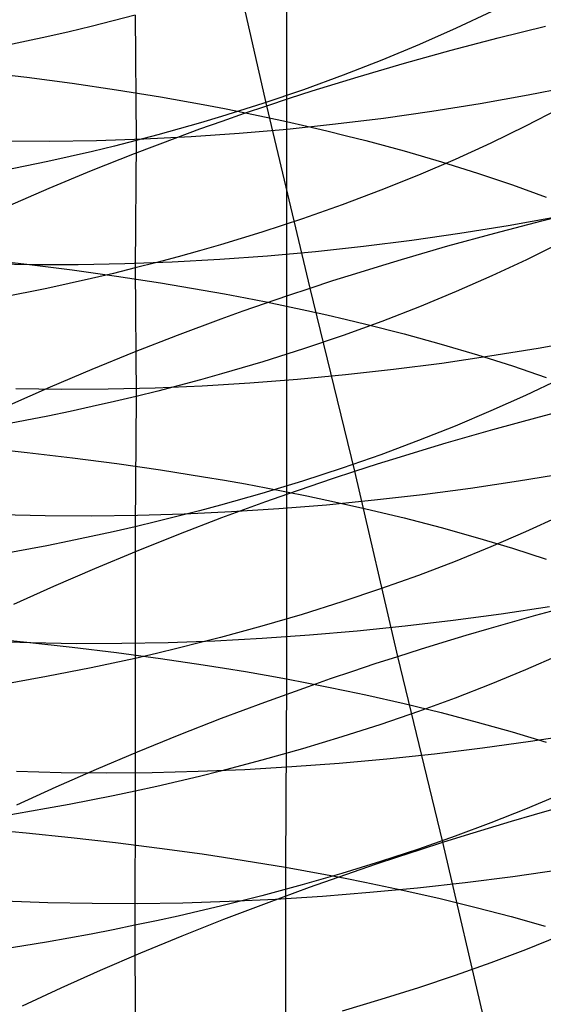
# Model space of a CAD drawing. Extents: x -383 to 1849, y -1185 to -529.
# Tile 560 of 656: x 417.57 to 422.81, y -985.94 to -976.09. Entities that reach past the tile are written whole.
import ezdxf

# ---------------------------------------------------------------- set-up
doc = ezdxf.new("R2010")
doc.units = 0
doc.layers.add('PREDEFINITO', color=7, linetype='CONTINUOUS')

msp = doc.modelspace()

# ---------------------------------------------------------------- linework, layer by layer
at = {"layer": 'PREDEFINITO'}
for p, q in [((420.0481, -976.9497, 480.401), (419.6313, -975.1353, 481.1956)), ((420.2445, -975.2798, 667.4725), (420.2445, -977.1087, 668.2681)), ((418.7291, -976.0435, 638.5184), (418.5106, -976.1008, 638.4273)), ((418.7291, -976.0435, 638.5184), (418.7399, -977.2981, 639.3088)), ((422.2991, -976.0071, 641.5051), (421.9421, -976.1754, 641.215)), ((418.2902, -976.1562, 638.3396), (418.068, -976.2097, 638.2553)), ((418.5106, -976.1008, 638.4273), (418.2902, -976.1562, 638.3396)), ((422.3631, -976.2705, 480.0723), (422.837, -976.1531, 480.0516)), ((418.068, -976.2097, 638.2553), (417.844, -976.2611, 638.1745)), ((421.9421, -976.1754, 641.215), (421.5747, -976.3381, 640.9355)), ((417.844, -976.2611, 638.1745), (417.3911, -976.3583, 638.0229)), ((421.5747, -976.3381, 640.9355), (421.1973, -976.4948, 640.667)), ((421.892, -976.3941, 480.1079), (422.3631, -976.2705, 480.0723)), ((421.4245, -976.5239, 480.1584), (421.892, -976.3941, 480.1079)), ((421.1973, -976.4948, 640.667), (420.8103, -976.6454, 640.4099)), ((420.961, -976.6598, 480.2239), (421.4245, -976.5239, 480.1584)), ((417.188, -976.6107, 669.6948), (417.6466, -976.6655, 669.5323)), ((420.8103, -976.6454, 640.4099), (420.4138, -976.7896, 640.1645)), ((417.6466, -976.6655, 669.5323), (418.0987, -976.7257, 669.3559)), ((418.0987, -976.7257, 669.3559), (418.544, -976.7914, 669.1658)), ((420.502, -976.8017, 480.3048), (420.7309, -976.73, 480.2624)), ((420.7309, -976.73, 480.2624), (420.961, -976.6598, 480.2239)), ((423.1441, -976.7501, 513.2358), (422.6636, -976.8449, 513.2158)), ((418.544, -976.7914, 669.1658), (418.9817, -976.8625, 668.9619)), ((420.4138, -976.7896, 640.1645), (420.0082, -976.9272, 639.9314)), ((420.2744, -976.875, 480.3509), (420.502, -976.8017, 480.3048)), ((422.6636, -976.8449, 513.2158), (422.1817, -976.931, 513.1829)), ((418.9817, -976.8625, 668.9619), (419.4114, -976.9391, 668.7443)), ((419.4114, -976.9391, 668.7443), (419.6231, -976.9795, 668.6304)), ((420.0082, -976.9272, 639.9314), (419.5939, -977.058, 639.7107)), ((420.0481, -976.9497, 480.401), (420.2744, -976.875, 480.3509)), ((422.1817, -976.931, 513.1829), (421.699, -977.0082, 513.1371)), ((419.5998, -977.1037, 480.5126), (419.8233, -977.026, 480.4549)), ((419.6231, -976.9795, 668.6304), (419.8326, -977.0212, 668.513)), ((419.8233, -977.026, 480.4549), (420.0481, -976.9497, 480.401)), ((419.8326, -977.0212, 668.513), (420.0397, -977.0642, 668.3923)), ((420.4817, -978.7748, 479.639), (420.0481, -976.9497, 480.401)), ((421.699, -977.0082, 513.1371), (421.2159, -977.0767, 513.0787)), ((422.9724, -976.9825, 642.9109), (422.6367, -977.1557, 642.5968)), ((419.3835, -977.1207, 639.6053), (419.171, -977.1817, 639.5031)), ((419.3779, -977.1828, 480.5741), (419.5998, -977.1037, 480.5126)), ((419.5939, -977.058, 639.7107), (419.3835, -977.1207, 639.6053)), ((420.0397, -977.0642, 668.3923), (420.2445, -977.1087, 668.2681)), ((420.2445, -977.1087, 668.2681), (420.2443, -978.9549, 669.0281)), ((420.2445, -977.1087, 668.2681), (420.4469, -977.1545, 668.1405)), ((420.7331, -977.1363, 513.0076), (420.251, -977.1871, 512.9241)), ((421.2159, -977.0767, 513.0787), (420.7331, -977.1363, 513.0076)), ((418.9565, -977.2408, 639.4043), (418.7399, -977.2981, 639.3088)), ((419.171, -977.1817, 639.5031), (418.9565, -977.2408, 639.4043)), ((419.1575, -977.2633, 480.6394), (419.3779, -977.1828, 480.5741)), ((419.7702, -977.229, 512.8283), (419.2912, -977.2619, 512.7203)), ((420.251, -977.1871, 512.9241), (419.7702, -977.229, 512.8283)), ((420.4469, -977.1545, 668.1405), (420.6469, -977.2016, 668.0096)), ((420.6469, -977.2016, 668.0096), (420.8443, -977.2501, 667.8755)), ((422.6367, -977.1557, 642.5968), (422.29, -977.3239, 642.2925)), ((417.8705, -977.3068, 512.3243), (417.4041, -977.3037, 512.1687)), ((418.3408, -977.3009, 512.4681), (417.8705, -977.3068, 512.3243)), ((418.8146, -977.2859, 512.6002), (418.3408, -977.3009, 512.4681)), ((418.7399, -977.2981, 639.3088), (418.5214, -977.3535, 639.2168)), ((418.7214, -977.4284, 480.7811), (419.1575, -977.2633, 480.6394)), ((418.7399, -977.2981, 639.3088), (418.7299, -978.5741, 640.0666)), ((419.2912, -977.2619, 512.7203), (418.8146, -977.2859, 512.6002)), ((420.8443, -977.2501, 667.8755), (421.0393, -977.2998, 667.738)), ((421.0393, -977.2998, 667.738), (421.4215, -977.4031, 667.4537)), ((422.29, -977.3239, 642.2925), (421.9327, -977.4869, 641.9986)), ((418.301, -977.4071, 639.1282), (418.0788, -977.4588, 639.0431)), ((418.292, -977.5988, 480.9372), (418.7214, -977.4284, 480.7811)), ((418.5214, -977.3535, 639.2168), (418.301, -977.4071, 639.1282)), ((421.4215, -977.4031, 667.4537), (421.7933, -977.5114, 667.1572)), ((417.8547, -977.5086, 638.9613), (417.4017, -977.6025, 638.8082)), ((418.0788, -977.4588, 639.0431), (417.8547, -977.5086, 638.9613)), ((421.9327, -977.4869, 641.9986), (421.5652, -977.6443, 641.7154)), ((421.7933, -977.5114, 667.1572), (422.1544, -977.6244, 666.8489)), ((417.8697, -977.7742, 481.1075), (418.292, -977.5988, 480.9372)), ((422.1544, -977.6244, 666.8489), (422.5046, -977.742, 666.5292)), ((421.5652, -977.6443, 641.7154), (421.1877, -977.7961, 641.4433)), ((417.4547, -977.9543, 481.2916), (417.8697, -977.7742, 481.1075)), ((421.1877, -977.7961, 641.4433), (420.8005, -977.9419, 641.1827)), ((422.5046, -977.742, 666.5292), (422.8436, -977.864, 666.1987)), ((420.8005, -977.9419, 641.1827), (420.4039, -978.0815, 640.934)), ((422.7993, -978.1018, 479.3095), (423.2736, -977.9849, 479.2891)), ((420.4039, -978.0815, 640.934), (419.9982, -978.2148, 640.6977)), ((422.3279, -978.2247, 479.3449), (422.7993, -978.1018, 479.3095)), ((422.9426, -978.0649, 512.4598), (422.4612, -978.1514, 512.4263)), ((419.9982, -978.2148, 640.6977), (419.5838, -978.3415, 640.474)), ((421.8598, -978.3535, 479.3954), (422.3279, -978.2247, 479.3449)), ((422.4612, -978.1514, 512.4263), (421.979, -978.2293, 512.3798)), ((421.4966, -978.2988, 512.3204), (421.0145, -978.3596, 512.2482)), ((421.979, -978.2293, 512.3798), (421.4966, -978.2988, 512.3204)), ((422.9801, -978.3251, 643.6812), (422.6447, -978.4921, 643.3639)), ((419.3734, -978.4023, 640.3671), (419.1609, -978.4613, 640.2636)), ((419.5838, -978.3415, 640.474), (419.3734, -978.4023, 640.3671)), ((420.5332, -978.4117, 512.1635), (420.0532, -978.4552, 512.0663)), ((421.0145, -978.3596, 512.2482), (420.5332, -978.4117, 512.1635)), ((421.3958, -978.4882, 479.4612), (421.8598, -978.3535, 479.3954)), ((417.1884, -978.4853, 670.4641), (417.6469, -978.5368, 670.3005)), ((419.0995, -978.5161, 511.8348), (418.6268, -978.5333, 511.7009)), ((418.9464, -978.5186, 640.1634), (418.7299, -978.5741, 640.0666)), ((419.1609, -978.4613, 640.2636), (418.9464, -978.5186, 640.1634)), ((419.5752, -978.49, 511.9567), (419.0995, -978.5161, 511.8348)), ((420.0532, -978.4552, 512.0663), (419.5752, -978.49, 511.9567)), ((421.1654, -978.5577, 479.4998), (421.3958, -978.4882, 479.4612)), ((422.6447, -978.4921, 643.3639), (422.2983, -978.6542, 643.0565)), ((417.6923, -978.5414, 511.3973), (417.2316, -978.5322, 511.2278)), ((417.6469, -978.5368, 670.3005), (418.099, -978.5935, 670.123)), ((418.1575, -978.5418, 511.555), (417.6923, -978.5414, 511.3973)), ((418.099, -978.5935, 670.123), (418.5442, -978.6554, 669.9317)), ((418.6268, -978.5333, 511.7009), (418.1575, -978.5418, 511.555)), ((418.7299, -978.5741, 640.0666), (418.5114, -978.6279, 639.9734)), ((418.7299, -978.5741, 640.0666), (418.7396, -979.8596, 640.8072)), ((420.9363, -978.6287, 479.5423), (421.1654, -978.5577, 479.4998)), ((418.291, -978.6797, 639.8836), (418.0688, -978.7298, 639.7973)), ((418.5114, -978.6279, 639.9734), (418.291, -978.6797, 639.8836)), ((418.5442, -978.6554, 669.9317), (418.9818, -978.7225, 669.7265)), ((420.4817, -978.7748, 479.639), (420.7083, -978.701, 479.5887)), ((420.7083, -978.701, 479.5887), (420.9363, -978.6287, 479.5423)), ((422.2983, -978.6542, 643.0565), (421.9413, -978.8112, 642.7595)), ((417.8449, -978.7781, 639.7144), (417.3919, -978.8692, 639.5592)), ((418.0688, -978.7298, 639.7973), (417.8449, -978.7781, 639.7144)), ((418.9818, -978.7225, 669.7265), (419.4114, -978.7948, 669.5074)), ((419.4114, -978.7948, 669.5074), (419.623, -978.8329, 669.3928)), ((420.2565, -978.8501, 479.6932), (420.4817, -978.7748, 479.639)), ((420.9287, -980.6079, 478.9103), (420.4817, -978.7748, 479.639)), ((421.9413, -978.8112, 642.7595), (421.574, -978.9629, 642.4734)), ((419.623, -978.8329, 669.3928), (419.8324, -978.8722, 669.2746)), ((419.8324, -978.8722, 669.2746), (420.0396, -978.9129, 669.1531)), ((420.0327, -978.9267, 479.7513), (420.2565, -978.8501, 479.6932)), ((420.0396, -978.9129, 669.1531), (420.2443, -978.9549, 669.0281)), ((419.5896, -979.084, 479.8789), (419.8104, -979.0047, 479.8132)), ((419.8104, -979.0047, 479.8132), (420.0327, -978.9267, 479.7513)), ((420.2443, -978.9549, 669.0281), (420.4467, -978.9982, 668.8996)), ((420.2443, -978.9549, 669.0281), (420.2452, -980.8142, 669.7513)), ((420.4467, -978.9982, 668.8996), (420.6466, -979.0427, 668.7678)), ((421.574, -978.9629, 642.4734), (421.1967, -979.1092, 642.1984)), ((419.1528, -979.2465, 480.0215), (419.5896, -979.084, 479.8789)), ((420.6466, -979.0427, 668.7678), (420.844, -979.0885, 668.6327)), ((421.1967, -979.1092, 642.1984), (420.8097, -979.2498, 641.9351)), ((420.844, -979.0885, 668.6327), (421.0389, -979.1355, 668.4944)), ((421.0389, -979.1355, 668.4944), (421.421, -979.2332, 668.2081)), ((418.7226, -979.414, 480.1787), (419.1528, -979.2465, 480.0215)), ((420.8097, -979.2498, 641.9351), (420.4133, -979.3844, 641.6839)), ((421.421, -979.2332, 668.2081), (421.7927, -979.3356, 667.9095)), ((423.2435, -979.2922, 511.723), (422.7619, -979.3795, 511.6889)), ((420.4133, -979.3844, 641.6839), (420.0077, -979.5129, 641.445)), ((421.7927, -979.3356, 667.9095), (422.1537, -979.4425, 667.599)), ((422.7619, -979.3795, 511.6889), (422.2797, -979.4584, 511.6417)), ((418.2993, -979.5862, 480.3503), (418.7226, -979.414, 480.1787)), ((422.2797, -979.4584, 511.6417), (421.7972, -979.529, 511.5815)), ((422.1537, -979.4425, 667.599), (422.5038, -979.5537, 667.2771)), ((417.8834, -979.763, 480.5357), (418.2993, -979.5862, 480.3503)), ((420.0077, -979.5129, 641.445), (419.5934, -979.6351, 641.219)), ((421.3151, -979.5913, 511.5084), (420.8338, -979.6452, 511.4225)), ((421.7972, -979.529, 511.5815), (421.3151, -979.5913, 511.5084)), ((422.5038, -979.5537, 667.2771), (422.8427, -979.6692, 666.9442)), ((419.3831, -979.6937, 641.111), (419.1706, -979.7507, 641.0063)), ((419.5934, -979.6351, 641.219), (419.3831, -979.6937, 641.111)), ((420.3539, -979.6906, 511.324), (419.8759, -979.7276, 511.213)), ((420.8338, -979.6452, 511.4225), (420.3539, -979.6906, 511.324)), ((422.9725, -979.6891, 644.4127), (422.6366, -979.8496, 644.0925)), ((417.4751, -979.944, 480.7348), (417.8834, -979.763, 480.5357)), ((417.994, -979.7901, 510.6467), (417.5336, -979.7842, 510.4751)), ((418.4589, -979.7873, 510.8064), (417.994, -979.7901, 510.6467)), ((418.9279, -979.776, 510.9541), (418.4589, -979.7873, 510.8064)), ((419.4004, -979.7561, 511.0897), (418.9279, -979.776, 510.9541)), ((419.1706, -979.7507, 641.0063), (418.9561, -979.806, 640.905)), ((419.8759, -979.7276, 511.213), (419.4004, -979.7561, 511.0897)), ((418.7396, -979.8596, 640.8072), (418.5211, -979.9114, 640.713)), ((418.7396, -979.8596, 640.8072), (418.7292, -981.1647, 641.5125)), ((418.9561, -979.806, 640.905), (418.7396, -979.8596, 640.8072)), ((422.6366, -979.8496, 644.0925), (422.2899, -980.0054, 643.7823)), ((418.3007, -979.9615, 640.6222), (418.0785, -980.0099, 640.5349)), ((418.5211, -979.9114, 640.713), (418.3007, -979.9615, 640.6222)), ((422.7752, -980.0628, 478.6122), (423.2464, -979.9405, 478.5761)), ((417.8545, -980.0565, 640.4512), (417.4015, -980.1445, 640.2941)), ((418.0785, -980.0099, 640.5349), (417.8545, -980.0565, 640.4512)), ((422.2899, -980.0054, 643.7823), (421.9325, -980.1563, 643.4826)), ((422.3073, -980.1907, 478.6635), (422.7752, -980.0628, 478.6122)), ((421.9325, -980.1563, 643.4826), (421.5649, -980.3022, 643.1939)), ((421.8432, -980.3243, 478.7302), (422.3073, -980.1907, 478.6635)), ((417.1914, -980.3723, 671.1979), (417.6495, -980.4207, 671.0331)), ((421.5649, -980.3022, 643.1939), (421.1873, -980.4428, 642.9164)), ((421.3835, -980.4634, 478.8124), (421.6128, -980.3931, 478.7693)), ((421.6128, -980.3931, 478.7693), (421.8432, -980.3243, 478.7302)), ((417.6495, -980.4207, 671.0331), (418.1013, -980.474, 670.8543)), ((418.1013, -980.474, 670.8543), (418.5461, -980.5322, 670.6615)), ((421.1873, -980.4428, 642.9164), (420.8001, -980.578, 642.6507)), ((421.1555, -980.535, 478.8594), (421.3835, -980.4634, 478.8124)), ((418.5461, -980.5322, 670.6615), (418.9834, -980.5954, 670.4548)), ((420.8001, -980.578, 642.6507), (420.4034, -980.7075, 642.3971)), ((420.9287, -980.6079, 478.9103), (421.1555, -980.535, 478.8594)), ((418.9834, -980.5954, 670.4548), (419.4128, -980.6634, 670.2342)), ((419.4128, -980.6634, 670.2342), (419.6243, -980.6993, 670.1186)), ((420.4793, -980.7579, 479.0239), (420.7033, -980.6822, 478.9651)), ((420.7033, -980.6822, 478.9651), (420.9287, -980.6079, 478.9103)), ((421.3578, -982.4613, 478.2224), (420.9287, -980.6079, 478.9103)), ((423.0489, -980.6289, 510.9824), (422.5671, -980.7087, 510.9346)), ((419.6243, -980.6993, 670.1186), (419.8335, -980.7363, 669.9997)), ((419.8335, -980.7363, 669.9997), (420.0405, -980.7747, 669.8772)), ((420.4034, -980.7075, 642.3971), (419.9977, -980.8311, 642.1561)), ((420.0405, -980.7747, 669.8772), (420.2452, -980.8142, 669.7513)), ((420.2568, -980.8348, 479.0865), (420.4793, -980.7579, 479.0239)), ((422.0852, -980.7804, 510.8736), (421.6038, -980.844, 510.7995)), ((422.5671, -980.7087, 510.9346), (422.0852, -980.7804, 510.8736)), ((419.9977, -980.8311, 642.1561), (419.5833, -980.9486, 641.9281)), ((420.0357, -980.913, 479.153), (420.2568, -980.8348, 479.0865)), ((420.2452, -980.8142, 669.7513), (420.2439, -982.6877, 670.4373)), ((420.2452, -980.8142, 669.7513), (420.4474, -980.8549, 669.622)), ((420.4474, -980.8549, 669.622), (420.6472, -980.8969, 669.4892)), ((421.6038, -980.844, 510.7995), (421.1232, -980.8994, 510.7125)), ((419.5833, -980.9486, 641.9281), (419.3728, -981.005, 641.819)), ((419.5982, -981.0731, 479.2972), (420.0357, -980.913, 479.153)), ((420.167, -980.9855, 510.5002), (419.6924, -981.0162, 510.3752)), ((420.6441, -980.9466, 510.6127), (420.167, -980.9855, 510.5002)), ((421.1232, -980.8994, 510.7125), (420.6441, -980.9466, 510.6127)), ((420.6472, -980.8969, 669.4892), (420.8445, -980.9401, 669.3532)), ((420.8445, -980.9401, 669.3532), (421.0393, -980.9844, 669.2138)), ((421.0393, -980.9844, 669.2138), (421.4213, -981.0764, 668.9256)), ((417.83, -981.0551, 509.7524), (417.3759, -981.0437, 509.5667)), ((418.2891, -981.058, 509.9263), (417.83, -981.0551, 509.7524)), ((418.753, -981.0524, 510.0881), (418.2891, -981.058, 509.9263)), ((419.2209, -981.0385, 510.2378), (418.753, -981.0524, 510.0881)), ((419.1603, -981.0599, 641.7134), (418.9458, -981.1131, 641.6112)), ((419.3728, -981.005, 641.819), (419.1603, -981.0599, 641.7134)), ((419.1672, -981.2379, 479.4561), (419.5982, -981.0731, 479.2972)), ((419.6924, -981.0162, 510.3752), (419.2209, -981.0385, 510.2378)), ((421.4213, -981.0764, 668.9256), (421.7929, -981.1729, 668.6249)), ((422.9709, -981.061, 645.131), (422.6351, -981.2154, 644.8072)), ((418.7292, -981.1647, 641.5125), (418.5107, -981.2146, 641.4173)), ((418.7292, -981.1647, 641.5125), (418.7279, -982.4814, 642.1978)), ((418.9458, -981.1131, 641.6112), (418.7292, -981.1647, 641.5125)), ((421.7929, -981.1729, 668.6249), (422.1538, -981.2737, 668.3122)), ((418.2903, -981.2628, 641.3257), (418.0681, -981.3093, 641.2377)), ((418.5107, -981.2146, 641.4173), (418.2903, -981.2628, 641.3257)), ((418.743, -981.4072, 479.6295), (419.1672, -981.2379, 479.4561)), ((422.1538, -981.2737, 668.3122), (422.5038, -981.3786, 667.9881)), ((422.6351, -981.2154, 644.8072), (422.2883, -981.3653, 644.4935)), ((417.8441, -981.3542, 641.1531), (417.3912, -981.439, 640.9946)), ((418.0681, -981.3093, 641.2377), (417.8441, -981.3542, 641.1531)), ((422.2883, -981.3653, 644.4935), (421.931, -981.5105, 644.1904)), ((422.5038, -981.3786, 667.9881), (422.8427, -981.4875, 667.6529)), ((418.3261, -981.5808, 479.8169), (418.743, -981.4072, 479.6295)), ((421.931, -981.5105, 644.1904), (421.5634, -981.6509, 643.8984)), ((417.9167, -981.7584, 480.0181), (418.3261, -981.5808, 479.8169)), ((421.5634, -981.6509, 643.8984), (421.1858, -981.7863, 643.6178)), ((417.5152, -981.9398, 480.2326), (417.9167, -981.7584, 480.0181)), ((421.1858, -981.7863, 643.6178), (420.7986, -981.9164, 643.3491)), ((420.7986, -981.9164, 643.3491), (420.4019, -982.0411, 643.0926)), ((422.8741, -981.965, 510.2444), (422.3922, -982.0379, 510.1827)), ((422.738, -982.049, 477.9755), (423.2065, -981.9221, 477.9243)), ((420.4019, -982.0411, 643.0926), (419.9963, -982.1601, 642.8488)), ((422.3922, -982.0379, 510.1827), (421.9106, -982.103, 510.1078)), ((422.2734, -982.1812, 478.0421), (422.738, -982.049, 477.9755)), ((419.9963, -982.1601, 642.8488), (419.5818, -982.2733, 642.6181)), ((421.4301, -982.1601, 510.0198), (420.9511, -982.2093, 509.9189)), ((421.9106, -982.103, 510.1078), (421.4301, -982.1601, 510.0198)), ((420.4741, -982.2505, 509.8052), (419.9996, -982.2836, 509.6788)), ((420.9511, -982.2093, 509.9189), (420.4741, -982.2505, 509.8052)), ((421.8132, -982.3187, 478.1244), (422.0427, -982.2493, 478.0813)), ((422.0427, -982.2493, 478.0813), (422.2734, -982.1812, 478.0421)), ((417.1883, -982.2744, 671.8923), (417.6467, -982.3195, 671.7267)), ((417.6846, -982.327, 508.8615), (417.2368, -982.311, 508.6619)), ((417.6467, -982.3195, 671.7267), (418.0988, -982.3692, 671.5469)), ((418.1383, -982.3348, 509.0493), (417.6846, -982.327, 508.8615)), ((418.5971, -982.3343, 509.225), (418.1383, -982.3348, 509.0493)), ((419.0606, -982.3256, 509.3886), (418.5971, -982.3343, 509.225)), ((419.5283, -982.3087, 509.5399), (419.0606, -982.3256, 509.3886)), ((419.3714, -982.3276, 642.5079), (419.1589, -982.3804, 642.401)), ((419.5818, -982.2733, 642.6181), (419.3714, -982.3276, 642.5079)), ((419.9996, -982.2836, 509.6788), (419.5283, -982.3087, 509.5399)), ((421.5848, -982.3893, 478.1714), (421.8132, -982.3187, 478.1244)), ((418.0988, -982.3692, 671.5469), (418.5439, -982.4236, 671.3531)), ((418.5439, -982.4236, 671.3531), (418.9815, -982.4827, 671.1452)), ((418.9444, -982.4317, 642.2976), (418.7279, -982.4814, 642.1978)), ((419.1589, -982.3804, 642.401), (418.9444, -982.4317, 642.2976)), ((421.1321, -982.5345, 478.2774), (421.3578, -982.4613, 478.2224)), ((421.3578, -982.4613, 478.2224), (421.5848, -982.3893, 478.1714)), ((421.8091, -984.3209, 477.5659), (421.3578, -982.4613, 478.2224)), ((422.9712, -982.448, 645.8179), (422.6354, -982.596, 645.4911)), ((418.5094, -982.5294, 642.1016), (418.289, -982.5759, 642.0089)), ((418.7279, -982.4814, 642.1978), (418.5094, -982.5294, 642.1016)), ((418.7279, -982.4814, 642.1978), (418.7284, -983.8104, 642.8568)), ((418.9815, -982.4827, 671.1452), (419.4111, -982.5464, 670.9232)), ((419.4111, -982.5464, 670.9232), (419.6227, -982.58, 670.807)), ((420.9078, -982.609, 478.3363), (421.1321, -982.5345, 478.2774)), ((418.0668, -982.6208, 641.9198), (417.8429, -982.664, 641.8343)), ((418.289, -982.5759, 642.0089), (418.0668, -982.6208, 641.9198)), ((419.6227, -982.58, 670.807), (419.832, -982.6147, 670.6872)), ((419.832, -982.6147, 670.6872), (420.0391, -982.6506, 670.564)), ((420.0391, -982.6506, 670.564), (420.2439, -982.6877, 670.4373)), ((420.685, -982.6847, 478.3991), (420.9078, -982.609, 478.3363)), ((422.6354, -982.596, 645.4911), (422.2887, -982.7397, 645.1744)), ((417.8429, -982.664, 641.8343), (417.39, -982.7457, 641.674)), ((420.0255, -982.9188, 478.6105), (420.4636, -982.7616, 478.4658)), ((420.2439, -982.6877, 670.4373), (420.2329, -984.5713, 671.0936)), ((420.2439, -982.6877, 670.4373), (420.4462, -982.7259, 670.3071)), ((420.4462, -982.7259, 670.3071), (420.6461, -982.7653, 670.1734)), ((420.4636, -982.7616, 478.4658), (420.685, -982.6847, 478.3991)), ((422.2887, -982.7397, 645.1744), (421.9313, -982.879, 644.8685)), ((420.6461, -982.7653, 670.1734), (420.8435, -982.8058, 670.0364)), ((420.8435, -982.8058, 670.0364), (421.0383, -982.8474, 669.8961)), ((421.0383, -982.8474, 669.8961), (421.4204, -982.9339, 669.6058)), ((419.5939, -983.0805, 478.77), (420.0255, -982.9188, 478.6105)), ((421.4204, -982.9339, 669.6058), (421.7921, -983.0246, 669.3029)), ((421.9313, -982.879, 644.8685), (421.5638, -983.0136, 644.5737)), ((421.5638, -983.0136, 644.5737), (421.1862, -983.1434, 644.2905)), ((421.7921, -983.0246, 669.3029), (422.1531, -983.1193, 668.988)), ((419.1691, -983.2464, 478.9441), (419.5939, -983.0805, 478.77)), ((421.1862, -983.1434, 644.2905), (420.799, -983.2682, 644.0192)), ((422.1531, -983.1193, 668.988), (422.5031, -983.2179, 668.6615)), ((418.7515, -983.4164, 479.1324), (419.1691, -983.2464, 478.9441)), ((422.5031, -983.2179, 668.6615), (422.842, -983.3204, 668.3238)), ((423.167, -983.2403, 509.584), (422.6857, -983.3143, 509.5214)), ((420.799, -983.2682, 644.0192), (420.4024, -983.3878, 643.7602)), ((422.6857, -983.3143, 509.5214), (422.2049, -983.3806, 509.4455)), ((418.3415, -983.59, 479.3344), (418.7515, -983.4164, 479.1324)), ((420.4024, -983.3878, 643.7602), (419.9967, -983.502, 643.5141)), ((421.7252, -983.4392, 509.3564), (421.247, -983.4901, 509.2542)), ((422.2049, -983.3806, 509.4455), (421.7252, -983.4392, 509.3564)), ((419.9967, -983.502, 643.5141), (419.5823, -983.6107, 643.2812)), ((420.771, -983.5332, 509.1391), (420.2975, -983.5685, 509.0112)), ((421.247, -983.4901, 509.2542), (420.771, -983.5332, 509.1391)), ((417.9884, -983.6264, 508.1843), (417.5419, -983.6139, 507.9824)), ((417.9393, -983.7673, 479.55), (418.3415, -983.59, 479.3344)), ((418.4407, -983.6308, 508.3742), (417.9884, -983.6264, 508.1843)), ((418.8983, -983.6272, 508.552), (418.4407, -983.6308, 508.3742)), ((419.3607, -983.6155, 508.7175), (418.8983, -983.6272, 508.552)), ((419.8273, -983.596, 508.8706), (419.3607, -983.6155, 508.7175)), ((419.5823, -983.6107, 643.2812), (419.3719, -983.6628, 643.1699)), ((420.2975, -983.5685, 509.0112), (419.8273, -983.596, 508.8706)), ((419.1594, -983.7135, 643.062), (418.9449, -983.7627, 642.9576)), ((419.3719, -983.6628, 643.1699), (419.1594, -983.7135, 643.062)), ((417.5455, -983.9479, 479.7786), (417.9393, -983.7673, 479.55)), ((418.7284, -983.8104, 642.8568), (418.5099, -983.8566, 642.7596)), ((418.7284, -983.8104, 642.8568), (418.7277, -985.1535, 643.4893)), ((418.9449, -983.7627, 642.9576), (418.7284, -983.8104, 642.8568)), ((418.0673, -983.9443, 642.5761), (417.8434, -983.9859, 642.4897)), ((418.2895, -983.9012, 642.666), (418.0673, -983.9443, 642.5761)), ((418.5099, -983.8566, 642.7596), (418.2895, -983.9012, 642.666)), ((422.9707, -983.8499, 646.4766), (422.6348, -983.9914, 646.1469)), ((422.7251, -984.044, 477.3837), (423.1897, -983.913, 477.3163)), ((417.8434, -983.9859, 642.4897), (417.3904, -984.0644, 642.3278)), ((422.6348, -983.9914, 646.1469), (422.2881, -984.1288, 645.8275)), ((422.2881, -984.1288, 645.8275), (421.9307, -984.262, 645.5189)), ((422.2647, -984.18, 477.4669), (422.4943, -984.1114, 477.4233)), ((422.4943, -984.1114, 477.4233), (422.7251, -984.044, 477.3837)), ((417.1802, -984.1869, 672.5568), (417.638, -984.2287, 672.3904)), ((417.638, -984.2287, 672.3904), (418.0896, -984.2749, 672.2097)), ((422.0363, -984.2498, 477.5144), (422.2647, -984.18, 477.4669)), ((418.0896, -984.2749, 672.2097), (418.5342, -984.3254, 672.0148)), ((418.5342, -984.3254, 672.0148), (418.9714, -984.3803, 671.8057)), ((421.9307, -984.262, 645.5189), (421.5632, -984.3908, 645.2215)), ((421.5832, -984.3932, 477.6215), (421.8091, -984.3209, 477.5659)), ((421.8091, -984.3209, 477.5659), (422.0363, -984.2498, 477.5144)), ((422.2446, -986.1984, 476.9498), (421.8091, -984.3209, 477.5659)), ((418.9714, -984.3803, 671.8057), (419.4006, -984.4396, 671.5824)), ((421.5632, -984.3908, 645.2215), (421.1856, -984.515, 644.9358)), ((421.3587, -984.4666, 477.681), (421.5832, -984.3932, 477.6215)), ((419.4006, -984.4396, 671.5824), (419.612, -984.4709, 671.4655)), ((419.612, -984.4709, 671.4655), (419.8213, -984.5033, 671.345)), ((419.8213, -984.5033, 671.345), (420.0283, -984.5368, 671.2211)), ((421.1856, -984.515, 644.9358), (420.7983, -984.6344, 644.6621)), ((421.1356, -984.5412, 477.7444), (421.3587, -984.4666, 477.681)), ((420.0283, -984.5368, 671.2211), (420.2329, -984.5713, 671.0936)), ((420.2329, -984.5713, 671.0936), (420.2324, -986.4707, 671.7054)), ((420.2329, -984.5713, 671.0936), (420.4351, -984.607, 670.9626)), ((420.7983, -984.6344, 644.6621), (420.4017, -984.7488, 644.4009)), ((420.4351, -984.607, 670.9626), (420.6349, -984.6438, 670.8281)), ((420.4752, -984.7717, 477.9578), (420.9139, -984.6169, 477.8117)), ((420.9139, -984.6169, 477.8117), (421.1356, -984.5412, 477.7444)), ((422.9907, -984.5998, 508.8832), (422.5103, -984.6675, 508.8065)), ((420.6349, -984.6438, 670.8281), (420.8323, -984.6816, 670.6903)), ((420.8323, -984.6816, 670.6903), (421.0271, -984.7204, 670.5491)), ((421.0271, -984.7204, 670.5491), (421.4092, -984.8012, 670.257)), ((422.0309, -984.7278, 508.7163), (421.5532, -984.7805, 508.613)), ((422.5103, -984.6675, 508.8065), (422.0309, -984.7278, 508.7163)), ((420.4017, -984.7488, 644.4009), (419.9961, -984.8582, 644.1526)), ((420.0428, -984.9306, 478.1189), (420.4752, -984.7717, 477.9578)), ((421.0777, -984.8258, 508.4966), (420.6048, -984.8635, 508.3673)), ((421.5532, -984.7805, 508.613), (421.0777, -984.8258, 508.4966)), ((421.4092, -984.8012, 670.257), (421.7809, -984.8859, 669.9522)), ((417.8538, -984.9278, 507.3274), (417.4145, -984.9112, 507.1114)), ((418.2994, -984.9366, 507.5315), (417.8538, -984.9278, 507.3274)), ((419.6693, -984.9159, 508.0704), (419.2077, -984.9306, 507.9031)), ((419.9961, -984.8582, 644.1526), (419.5817, -984.9622, 643.9176)), ((420.1352, -984.8935, 508.2252), (419.6693, -984.9159, 508.0704)), ((420.6048, -984.8635, 508.3673), (420.1352, -984.8935, 508.2252)), ((421.7809, -984.8859, 669.9522), (422.142, -984.9744, 669.6353)), ((418.7509, -984.9375, 507.7234), (418.2994, -984.9366, 507.5315)), ((419.2077, -984.9306, 507.9031), (418.7509, -984.9375, 507.7234)), ((419.3712, -985.0121, 643.8052), (419.1588, -985.0607, 643.6964)), ((419.5817, -984.9622, 643.9176), (419.3712, -985.0121, 643.8052)), ((419.6171, -985.0934, 478.2946), (420.0428, -984.9306, 478.1189)), ((422.142, -984.9744, 669.6353), (422.4923, -985.0667, 669.3067)), ((418.9442, -985.1078, 643.5911), (418.7277, -985.1535, 643.4893)), ((419.1588, -985.0607, 643.6964), (418.9442, -985.1078, 643.5911)), ((419.1985, -985.2601, 478.4846), (419.6171, -985.0934, 478.2946)), ((422.4923, -985.0667, 669.3067), (422.8314, -985.1625, 668.9668)), ((418.5093, -985.1978, 643.3913), (418.2889, -985.2405, 643.2968)), ((418.7277, -985.1535, 643.4893), (418.5093, -985.1978, 643.3913)), ((418.7277, -985.1535, 643.4893), (418.729, -986.5074, 644.0956)), ((417.8427, -985.3217, 643.1189), (417.3898, -985.397, 642.9555)), ((418.0667, -985.2818, 643.206), (417.8427, -985.3217, 643.1189)), ((418.2889, -985.2405, 643.2968), (418.0667, -985.2818, 643.206)), ((418.7874, -985.4302, 478.6885), (419.1985, -985.2601, 478.4846)), ((422.9717, -985.263, 647.108), (422.6359, -985.3979, 646.7755)), ((422.6359, -985.3979, 646.7755), (422.2892, -985.529, 646.4535)), ((418.3841, -985.6037, 478.906), (418.7874, -985.4302, 478.6885)), ((417.9889, -985.7803, 479.1367), (418.3841, -985.6037, 478.906)), ((422.2892, -985.529, 646.4535), (421.9319, -985.6561, 646.1424)), ((421.9319, -985.6561, 646.1424), (421.5643, -985.779, 645.8425)), ((417.6023, -985.9598, 479.3802), (417.9889, -985.7803, 479.1367)), ((421.5643, -985.779, 645.8425), (421.1868, -985.8975, 645.5544)), ((421.1868, -985.8975, 645.5544), (420.7996, -986.0115, 645.2784))]:
    msp.add_line(p, q, dxfattribs=at)

doc.saveas('drawing.dxf')
